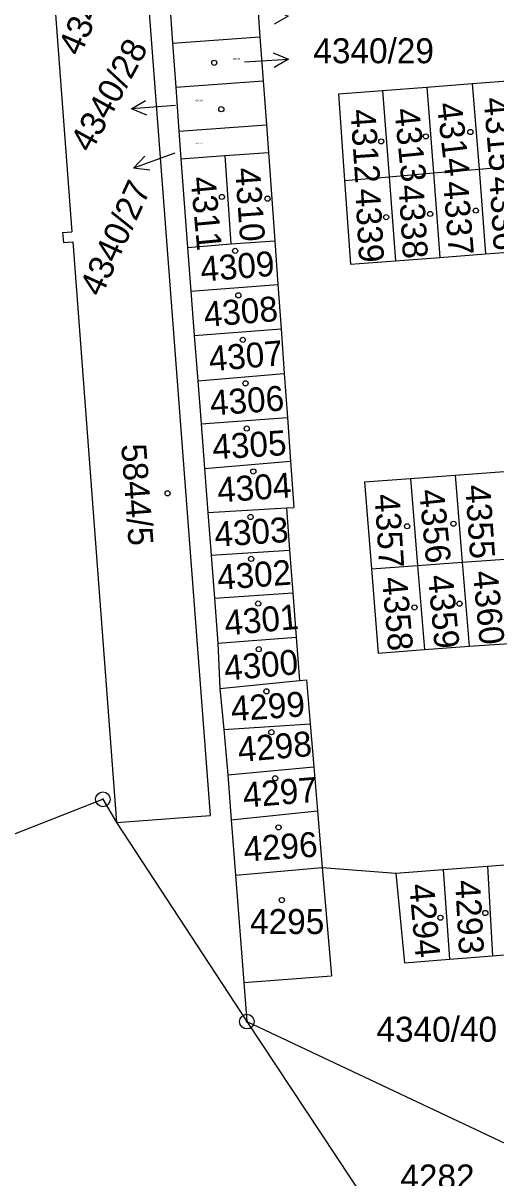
# Model space of a CAD drawing. Extents: x -735092 to -733385, y -1122435 to -1118992.
# Drawn here: x -734384.1 to -734351.8, y -1119855 to -1119776.3 of the extents above; entities that cross this region are included whole.
import ezdxf

# ---------------------------------------------------------------- set-up
doc = ezdxf.new("R2010")
doc.units = 0
for name, color, linetype in [('Vrstva 1', 7, 'Continuous'), ('Vrstva 16', 7, 'Continuous'), ('Vrstva 18', 7, 'Continuous'), ('Vrstva 19', 7, 'Continuous'), ('Vrstva 25', 7, 'Continuous')]:
    doc.layers.add(name, color=color, linetype=linetype)

msp = doc.modelspace()

# ---------------------------------------------------------------- linework, layer by layer
at = {"layer": 'Vrstva 1'}
for points in [[(-734383.21, -1119757.57), (-734380.73, -1119790.54)], [(-734376.87, -1119757.09), (-734371.31, -1119830.28)], [(-734368.16, -1119773.97), (-734367.92, -1119777.28)], [(-734374.09, -1119774.72), (-734373.87, -1119777.71)], [(-734373.87, -1119777.71), (-734367.92, -1119777.28)], [(-734373.87, -1119777.71), (-734373.66, -1119780.7)], [(-734367.92, -1119777.28), (-734367.7, -1119780.27)], [(-734373.66, -1119780.7), (-734367.7, -1119780.27)], [(-734367.7, -1119780.27), (-734367.48, -1119783.26)], [(-734353.45, -1119780.46), (-734350.43, -1119780.23)], [(-734373.66, -1119780.7), (-734373.45, -1119783.69)], [(-734362.57, -1119781.15), (-734359.57, -1119780.92)], [(-734362.57, -1119781.15), (-734362.15, -1119787.06)], [(-734359.57, -1119780.92), (-734356.54, -1119780.69)], [(-734359.57, -1119780.92), (-734359.12, -1119786.8)], [(-734356.54, -1119780.69), (-734353.45, -1119780.46)], [(-734356.54, -1119780.69), (-734356.09, -1119786.54)], [(-734353.45, -1119780.46), (-734352.99, -1119786.27)], [(-734373.45, -1119783.69), (-734367.48, -1119783.26)], [(-734367.48, -1119783.26), (-734367.34, -1119785.15)], [(-734373.45, -1119783.69), (-734373.31, -1119785.58)], [(-734373.31, -1119785.58), (-734370.32, -1119785.36)], [(-734373.31, -1119785.58), (-734372.85, -1119791.61)], [(-734370.32, -1119785.36), (-734367.34, -1119785.15)], [(-734370.32, -1119785.36), (-734369.9, -1119791.37)], [(-734367.34, -1119785.15), (-734366.91, -1119791.15)], [(-734359.12, -1119786.8), (-734356.09, -1119786.54)], [(-734356.09, -1119786.54), (-734352.99, -1119786.27)], [(-734356.09, -1119786.54), (-734355.65, -1119792.29)], [(-734352.99, -1119786.27), (-734349.96, -1119786.01)], [(-734352.99, -1119786.27), (-734352.54, -1119792.05)], [(-734362.15, -1119787.06), (-734359.12, -1119786.8)], [(-734362.15, -1119787.06), (-734361.74, -1119792.75)], [(-734359.12, -1119786.8), (-734358.68, -1119792.52)], [(-734381.37, -1119790.59), (-734380.73, -1119790.54)], [(-734381.37, -1119790.59), (-734381.3, -1119791.28)], [(-734381.3, -1119791.28), (-734380.67, -1119791.23)], [(-734380.67, -1119791.23), (-734377.69, -1119830.76)], [(-734372.85, -1119791.61), (-734369.9, -1119791.37)], [(-734369.9, -1119791.37), (-734366.91, -1119791.15)], [(-734366.91, -1119791.15), (-734366.7, -1119794.13)], [(-734372.85, -1119791.61), (-734372.62, -1119794.58)], [(-734355.65, -1119792.29), (-734352.54, -1119792.05)], [(-734352.54, -1119792.05), (-734349.49, -1119791.82)], [(-734361.74, -1119792.75), (-734358.68, -1119792.52)], [(-734358.68, -1119792.52), (-734355.65, -1119792.29)], [(-734372.62, -1119794.58), (-734366.7, -1119794.13)], [(-734366.7, -1119794.13), (-734366.48, -1119797.16)], [(-734372.62, -1119794.58), (-734372.39, -1119797.6)], [(-734372.39, -1119797.6), (-734366.48, -1119797.16)], [(-734372.39, -1119797.6), (-734372.15, -1119800.69)], [(-734366.48, -1119797.16), (-734366.26, -1119800.19)], [(-734372.15, -1119800.69), (-734366.26, -1119800.19)], [(-734372.15, -1119800.69), (-734371.93, -1119803.61)], [(-734366.26, -1119800.19), (-734366.04, -1119803.19)], [(-734371.93, -1119803.61), (-734366.04, -1119803.19)], [(-734371.93, -1119803.61), (-734371.7, -1119806.65)], [(-734366.04, -1119803.19), (-734365.83, -1119806.17)], [(-734371.7, -1119806.65), (-734365.83, -1119806.17)], [(-734365.83, -1119806.17), (-734365.6, -1119809.32)], [(-734371.7, -1119806.65), (-734371.47, -1119809.65)], [(-734354.62, -1119807.11), (-734351.27, -1119806.87)], [(-734360.79, -1119807.56), (-734357.66, -1119807.33)], [(-734360.79, -1119807.56), (-734360.32, -1119813.49)], [(-734357.66, -1119807.33), (-734354.62, -1119807.11)], [(-734357.66, -1119807.33), (-734357.18, -1119813.26)], [(-734354.62, -1119807.11), (-734354.14, -1119813.04)], [(-734371.47, -1119809.65), (-734366.12, -1119809.34)], [(-734366.12, -1119809.34), (-734365.6, -1119809.32)], [(-734366.12, -1119809.34), (-734365.9, -1119812.22)], [(-734371.47, -1119809.65), (-734371.25, -1119812.56)], [(-734371.25, -1119812.56), (-734365.9, -1119812.22)], [(-734371.25, -1119812.56), (-734371.02, -1119815.48)], [(-734365.9, -1119812.22), (-734365.68, -1119815.13)], [(-734360.32, -1119813.49), (-734357.18, -1119813.26)], [(-734357.18, -1119813.26), (-734354.14, -1119813.04)], [(-734357.18, -1119813.26), (-734356.71, -1119818.99)], [(-734354.14, -1119813.04), (-734350.92, -1119812.81)], [(-734354.14, -1119813.04), (-734353.67, -1119818.76)], [(-734360.32, -1119813.49), (-734359.87, -1119819.22)], [(-734371.02, -1119815.48), (-734365.68, -1119815.13)], [(-734371.02, -1119815.48), (-734370.79, -1119818.55)], [(-734365.68, -1119815.13), (-734365.45, -1119818.14)], [(-734370.79, -1119818.55), (-734365.45, -1119818.14)], [(-734370.79, -1119818.55), (-734370.65, -1119821.63)], [(-734365.45, -1119818.14), (-734365.22, -1119821.1)], [(-734356.71, -1119818.99), (-734353.67, -1119818.76)], [(-734353.67, -1119818.76), (-734350.58, -1119818.54)], [(-734359.87, -1119819.22), (-734356.71, -1119818.99)], [(-734370.65, -1119821.63), (-734365.22, -1119821.1)], [(-734365.22, -1119821.1), (-734364.75, -1119821.05)], [(-734364.75, -1119821.05), (-734364.5, -1119824.04)], [(-734370.65, -1119821.63), (-734370.39, -1119824.43)], [(-734370.39, -1119824.43), (-734364.5, -1119824.04)], [(-734364.5, -1119824.04), (-734364.25, -1119826.97)], [(-734370.39, -1119824.43), (-734370.1, -1119827.52)], [(-734370.1, -1119827.52), (-734364.25, -1119826.97)], [(-734370.1, -1119827.52), (-734369.87, -1119830.58)], [(-734364.25, -1119826.97), (-734363.99, -1119829.97)], [(-734421.15, -1119845.87), (-734378.62, -1119829.18)], [(-734378.62, -1119829.18), (-734377.69, -1119830.76)], [(-734377.69, -1119830.76), (-734371.31, -1119830.28)], [(-734369.87, -1119830.58), (-734363.99, -1119829.97)], [(-734369.87, -1119830.58), (-734369.58, -1119834.35)], [(-734363.99, -1119829.97), (-734363.67, -1119833.82)], [(-734377.69, -1119830.76), (-734368.81, -1119844.31)], [(-734369.58, -1119834.35), (-734363.67, -1119833.82)], [(-734363.67, -1119833.82), (-734358.66, -1119834.2)], [(-734363.67, -1119833.82), (-734363.04, -1119841.2)], [(-734355.44, -1119833.95), (-734352.42, -1119833.72)], [(-734352.42, -1119833.72), (-734349.45, -1119833.5)], [(-734352.42, -1119833.72), (-734352.07, -1119839.83)], [(-734369.58, -1119834.35), (-734369.02, -1119841.64)], [(-734358.66, -1119834.2), (-734355.44, -1119833.95)], [(-734358.66, -1119834.2), (-734358.07, -1119840.31)], [(-734355.44, -1119833.95), (-734355.01, -1119840.06)], [(-734358.07, -1119840.31), (-734355.01, -1119840.06)], [(-734355.01, -1119840.06), (-734352.07, -1119839.83)], [(-734352.07, -1119839.83), (-734349.04, -1119839.58)], [(-734369.02, -1119841.64), (-734363.04, -1119841.2)], [(-734369.02, -1119841.64), (-734368.81, -1119844.31)], [(-734368.81, -1119844.31), (-734354.68, -1119865.64)], [(-734368.81, -1119844.31), (-734347.61, -1119854.29)]]:
    msp.add_lwpolyline(points, dxfattribs=at)
at = {"layer": 'Vrstva 25'}
for points in [[(-734367.007, -1119775.413), (-734365.984, -1119775.864), (-734366.958, -1119776.411)], [(-734368.97, -1119778.98), (-734365.976, -1119778.792)], [(-734367.006, -1119778.356), (-734365.976, -1119778.792), (-734366.943, -1119779.353)], [(-734375.635, -1119782.601), (-734376.671, -1119782.18), (-734375.712, -1119781.605)], [(-734373.68, -1119781.95), (-734376.671, -1119782.18)], [(-734373.71, -1119785.2), (-734376.536, -1119786.206)], [(-734375.426, -1119786.341), (-734376.536, -1119786.206), (-734375.761, -1119785.399)]]:
    msp.add_lwpolyline(points, dxfattribs=at)
for centre, radius in [((-734371.03, -1119779.04), 0.175), ((-734370.55, -1119782.2), 0.175), ((-734359.65, -1119784.39), 0.175), ((-734356.61, -1119784.05), 0.175), ((-734353.58, -1119783.75), 0.175), ((-734370.51, -1119788.17), 0.175), ((-734367.4, -1119788.29), 0.175), ((-734353.21, -1119789.1), 0.175), ((-734359.32, -1119789.55), 0.175), ((-734356.32, -1119789.33), 0.175), ((-734369.61, -1119791.84), 0.175), ((-734369.39, -1119794.87), 0.175), ((-734369.09, -1119797.9), 0.175), ((-734368.9, -1119800.86), 0.175), ((-734368.82, -1119803.94), 0.175), ((-734368.37, -1119806.86), 0.175), ((-734374.21, -1119808.35), 0.175), ((-734368.56, -1119809.96), 0.175), ((-734357.89, -1119810.59), 0.175), ((-734354.73, -1119810.42), 0.175), ((-734368.52, -1119812.81), 0.175), ((-734368.04, -1119815.85), 0.175), ((-734354.32, -1119815.86), 0.175), ((-734357.39, -1119816.12), 0.175), ((-734368, -1119818.96), 0.175), ((-734367.48, -1119821.83), 0.175), ((-734367.14, -1119824.61), 0.175), ((-734366.88, -1119827.75), 0.175), ((-734378.62, -1119829.18), 0.5), ((-734378.62, -1119829.18), 0.5), ((-734378.62, -1119829.18), 0.032), ((-734378.62, -1119829.18), 0.032), ((-734366.65, -1119831.09), 0.175), ((-734366.43, -1119836.04), 0.175), ((-734352.56, -1119836.92), 0.175), ((-734355.62, -1119837.24), 0.175), ((-734368.81, -1119844.31), 0.5), ((-734368.81, -1119844.31), 0.032)]:
    msp.add_circle(centre, radius, dxfattribs=at)

# ---------------------------------------------------------------- texts
at = {"layer": 'Vrstva 16'}
for s, rotation, p in [('4340/32', 66.80053, (-734380.17, -1119778.663)), ('4340/28', 61.30049, (-734379.45, -1119785.236)), ('4340/27', 65.30052, (-734378.742, -1119795.047))]:
    msp.add_text(s, height=1.7, rotation=rotation, dxfattribs=at).set_placement(p)
msp.add_text('4340/29', height=1.7, dxfattribs=at).set_placement((-734364.278, -1119779.07))
at = {"layer": 'Vrstva 18'}
for s, height, p in [('4340/27', 0.1, (-734372.32, -1119784.57)), ('4340/40', 1.7, (-734359.978, -1119845.68)), ('4282', 1.7, (-734358.35, -1119855.74))]:
    msp.add_text(s, height=height, dxfattribs=at).set_placement(p)
at = {"layer": 'Vrstva 19'}
for s, height, p in [('4340/29', 0.1, (-734369.771, -1119778.82)), ('4340/28', 0.1, (-734372.32, -1119781.66)), ('4295', 1.7, (-734368.59, -1119838.35))]:
    msp.add_text(s, height=height, dxfattribs=at).set_placement(p)
for s, rotation, p in [('4314', 276.6022, (-734355.869, -1119781.825)), ('4315', 274.90219, (-734352.684, -1119781.452)), ('4312', 273.90218, (-734361.757, -1119782.245)), ('4313', 275.70219, (-734358.762, -1119782.199)), ('4310', 274.10218, (-734369.617, -1119786.225)), ('4311', 275.30219, (-734372.653, -1119786.85)), ('4338', 273.50218, (-734358.469, -1119787.377)), ('4337', 274.60218, (-734355.435, -1119787.153)), ('4336', 273.50218, (-734352.289, -1119786.817)), ('4339', 273.20217, (-734361.43, -1119787.638)), ('4309', 4.70004, (-734371.908, -1119793.945)), ('4308', 4.70004, (-734371.678, -1119797.025)), ('4307', 4.80004, (-734371.338, -1119800.044)), ('4306', 3.90003, (-734371.265, -1119803.047)), ('4305', 3.50003, (-734371.113, -1119806.049)), ('5844/5', 274.30218, (-734377.376, -1119805.034)), ('4304', 4.00003, (-734370.775, -1119808.977)), ('4355', 273.90218, (-734353.927, -1119807.815)), ('4357', 273.70218, (-734360.108, -1119808.436)), ('4356', 275.70219, (-734357.082, -1119808.139)), ('4303', 3.90003, (-734370.965, -1119811.997)), ('4302', 4.20003, (-734370.776, -1119814.926)), ('4358', 275.00219, (-734359.604, -1119814.101)), ('4359', 275.40219, (-734356.473, -1119813.96)), ('4360', 275.60219, (-734353.422, -1119813.689)), ('4301', 5.30004, (-734370.26, -1119818.033)), ('4300', 5.10004, (-734370.289, -1119821.104)), ('4299', 3.90003, (-734369.845, -1119823.867)), ('4298', 4.80004, (-734369.358, -1119826.644)), ('4297', 4.50004, (-734369.017, -1119829.745)), ('4296', 4.00003, (-734368.985, -1119833.427)), ('4294', 275.10219, (-734357.754, -1119834.991)), ('4293', 273.20217, (-734354.62, -1119834.718))]:
    msp.add_text(s, height=1.7, rotation=rotation, dxfattribs=at).set_placement(p)

doc.saveas('drawing.dxf')
